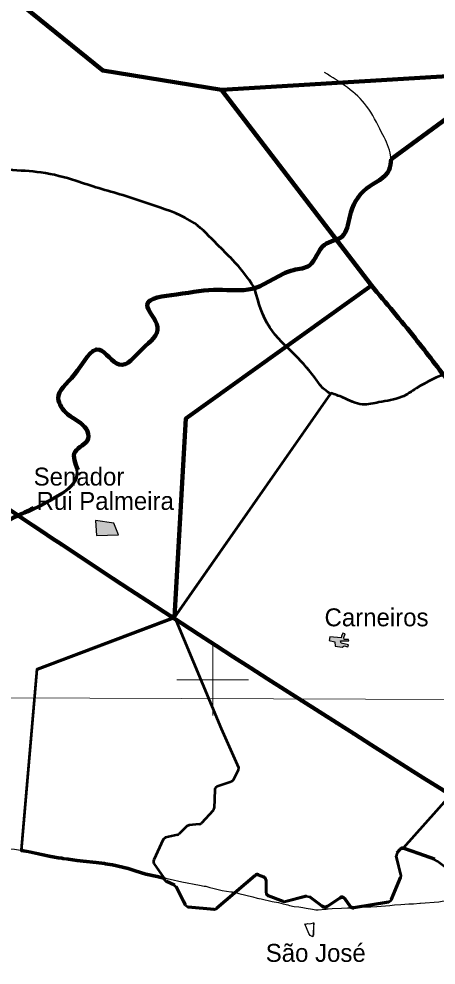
# Model space of a CAD drawing. Extents: x -1643653 to 4543381, y 1624270 to 13878484.
# Drawn here: x 669599 to 681227, y 8942036 to 8968437 of the extents above; entities that cross this region are included whole.
import ezdxf

# ---------------------------------------------------------------- set-up
doc = ezdxf.new("R2010")
doc.units = 0
doc.header["$LTSCALE"] = 200
for name, color, linetype, lineweight in [('1', 7, 'Continuous', 13), ('12', 7, 'Continuous', 25), ('2', 7, 'Continuous', 13), ('21', 7, 'Continuous', 25), ('24', 7, 'Continuous', 25), ('27', 7, 'Continuous', 13), ('28', 7, 'Continuous', 53), ('53', 7, 'Continuous', 106), ('60', 7, 'Continuous', 13), ('9', 7, 'Continuous', 90)]:
    doc.layers.add(name, color=color, linetype=linetype, lineweight=lineweight)
doc.layers.add('41', color=7, linetype='Continuous')

msp = doc.modelspace()

# ---------------------------------------------------------------- hatches: boundary and pattern name
at = {"layer": '21'}
for points in [[(671735.9, 8954446), (671760.9, 8954023.3), (672373, 8954044.2), (672243, 8954367.7)], [(678583.8, 8951169.2), (678261.7, 8951191), (678249.4, 8951088.7), (678404.6, 8951053.3), (678418.7, 8950935.7), (678608.1, 8950907.5), (678661.5, 8950941.2), (678763.6, 8950913.7), (678790.7, 8950974.2), (678582.5, 8951021.4), (678564.1, 8951086), (678791.6, 8951084.1), (678784.3, 8951122), (678663, 8951123.1), (678659.7, 8951172.4), (678690.9, 8951278.2), (678630.4, 8951293.9), (678595.5, 8951210.8)]]:
    msp.add_hatch(color=256, dxfattribs=at).paths.add_polyline_path(points)

# ---------------------------------------------------------------- linework, layer by layer
at = {"layer": '1'}
msp.add_line((565315.3, 8949866.8), (791497.7, 8949052.2), dxfattribs=at)
at = {"layer": '12'}
for points in [[(668899, 8945330), (669255.4, 8945287.2), (669478.1, 8945268.3), (669643.1, 8945246.3), (669863.8, 8945209.3), (670444.9, 8945082.7), (670594.5, 8945054.4), (670690.4, 8945040.8)], [(670690.4, 8945040.8), (670793.7, 8945026.2), (670822.8, 8945019.5)], [(670822.8, 8945019.5), (670847.1, 8945013.9), (670933.2, 8945004.3), (670978.2, 8944997.2)], [(670978.2, 8944997.2), (671219.6, 8944959.2), (671390.7, 8944942.2)], [(671390.7, 8944942.2), (671755.8, 8944906), (671982.5, 8944878.3), (672015.3, 8944872.6)], [(672015.3, 8944872.6), (672208.8, 8944838.9), (672642.8, 8944742.4), (672807.7, 8944686.1), (672835.8, 8944677.4)], [(672835.8, 8944677.4), (673135, 8944584.9), (673452.2, 8944518.2), (673636.9, 8944471), (673680.2, 8944467), (673722.5, 8944456.8), (673814.7, 8944434.5)], [(673814.7, 8944434.5), (674141.4, 8944355.7), (674634.1, 8944270.1), (674766.5, 8944235.9), (674806.9, 8944235.5)], [(674806.9, 8944235.5), (674811.8, 8944235.4), (674924.1, 8944202)], [(674924.1, 8944202), (675002.8, 8944178.6), (675266.7, 8944118.2), (675501.9, 8944084.2)], [(675501.9, 8944084.2), (675549.2, 8944077.4), (675673.7, 8944051.4), (675728.2, 8944031.1), (676117.5, 8943940.8), (676244.7, 8943899.9), (676282.8, 8943893.9), (676298, 8943891.5)], [(676298, 8943891.5), (676354.6, 8943882.5), (676657.8, 8943812.3), (676836.6, 8943782), (676967, 8943748), (677095.8, 8943720.8), (677145.9, 8943703.2), (677271.9, 8943671.8), (677401.8, 8943658.6), (677511.4, 8943642.7)], [(680796, 8943762.2), (681305.7, 8943800.9), (681399.5, 8943819.2), (681734.6, 8943857.4), (681767.5, 8943859.3)], [(677511.4, 8943642.7), (677607.8, 8943628.7), (677782.8, 8943592.4), (677875.1, 8943578.3), (677942.5, 8943578.2)], [(677942.5, 8943578.2), (678138.2, 8943595.7), (678165.3, 8943599.8), (678210.4, 8943606.5)], [(678210.4, 8943606.5), (678223.5, 8943608.4), (678326.7, 8943610.6), (678591.7, 8943628.6), (678760.3, 8943631.9)], [(678760.3, 8943631.9), (678797.8, 8943632.6), (678870.7, 8943637.5)], [(678870.7, 8943637.5), (679230.8, 8943661.7), (679406.8, 8943661.9), (679572.2, 8943670.5), (679942.5, 8943703.3)], [(679942.5, 8943703.3), (680069.1, 8943714.6), (680249.7, 8943722.5), (680468, 8943742.1), (680601.6, 8943742.7), (680771.8, 8943760.4), (680796, 8943762.2)]]:
    msp.add_lwpolyline(points, dxfattribs=at)
at = {"layer": '2'}
for p, q in [((675000, 8949000), (675000, 8951000)), ((674000, 8950000), (676000, 8950000))]:
    msp.add_line(p, q, dxfattribs=at)
at = {"layer": '21'}
for points in [[(671735.9, 8954446), (671760.9, 8954023.3), (672373, 8954044.2), (672243, 8954367.7)], [(678583.8, 8951169.2), (678261.7, 8951191), (678249.4, 8951088.7), (678404.6, 8951053.3), (678418.7, 8950935.7), (678608.1, 8950907.5), (678661.5, 8950941.2), (678763.6, 8950913.7), (678790.7, 8950974.2), (678582.5, 8951021.4), (678564.1, 8951086), (678791.6, 8951084.1), (678784.3, 8951122), (678663, 8951123.1), (678659.7, 8951172.4), (678690.9, 8951278.2), (678630.4, 8951293.9), (678595.5, 8951210.8)]]:
    msp.add_lwpolyline(points, close=True, dxfattribs=at)
for points in [[(677564.5, 8943182.9), (677599.4, 8943181.8), (677648.6, 8943194.1), (677696.2, 8943191), (677743.9, 8943194.8), (677811.3, 8943218), (677815.7, 8943218.5), (677793.3, 8942820.7)], [(677793.3, 8942820.7), (677714, 8942864.2), (677676.2, 8942918.7), (677564.5, 8943182.9)]]:
    msp.add_lwpolyline(points, dxfattribs=at)
at = {"layer": '21', "lineweight": 13}
for points in [[(677818.6, 8943060.4), (677817.1, 8942876.8), (677800.3, 8942857.8), (677789.7, 8942835.5), (677793.3, 8942820.7)], [(677811.4, 8943218.2), (677807.9, 8943209.5), (677818.9, 8943095.6), (677818.6, 8943060.4)]]:
    msp.add_lwpolyline(points, dxfattribs=at)
at = {"layer": '24'}
msp.add_spline([(665209.5, 8949437.1), (665261.8, 8949907.3), (665888.8, 8950560.5), (666750.9, 8951187.5), (667665.3, 8951814.5), (668344.5, 8952363.1), (668788.7, 8952911.7), (669180.6, 8953564.9), (669154.4, 8954270.2), (669755.3, 8954662.1), (670486.8, 8955027.9), (671218.3, 8955785.5), (671166.1, 8956360.3), (671531.8, 8956726), (671479.6, 8956987.3), (670957.1, 8957405.3), (670695.8, 8957849.4), (671139.9, 8958502.5), (671845.3, 8959207.9), (672394, 8958789.9), (673047.1, 8959234), (673465.1, 8959834.9), (673177.7, 8960461.9), (673987.6, 8960749.3), (675163.2, 8960879.9), (676103.7, 8960906.1), (677253.2, 8961428.6), (677697.4, 8961559.2), (678115.4, 8962133.9), (678611.8, 8962369.1), (678820.8, 8962919.9), (679291, 8963704.1), (679918, 8964226.8), (679944.1, 8964697.3), (679709, 8965272.3), (679291, 8966004.2), (678115.4, 8966945.2)], degree=3, dxfattribs=at)
at = {"layer": '27'}
for points in [[(676174.9, 8960921), (676168.8, 8960893.4), (676168.8, 8960893.4), (676174.9, 8960894.8)], [(678278.9, 8957978.6), (678286.7, 8957989.8), (678291, 8957999)]]:
    msp.add_lwpolyline(points, dxfattribs=at)
for points in [[(655983.7, 8975399.4), (656923, 8974848.7), (657608.5, 8974464.4), (658343, 8973736.5), (658963.6, 8973136.3), (659596.6, 8972485.1), (660330.5, 8971655.5), (660495.7, 8971591.2), (661115.6, 8970863.8), (661404.1, 8970086.9), (661693.8, 8969526.2), (662110.5, 8968901.3), (662312.2, 8968544.4), (662816.6, 8967664.9), (663042.2, 8967040.8), (663203.6, 8966302.6), (663365.3, 8965640.7), (663833.2, 8965053.8), (664099.5, 8964849.2), (664772, 8964426.8), (665496.3, 8964144), (666463.4, 8964000.2), (667623.1, 8964148), (668184.3, 8964285.6), (669317.4, 8964230), (670221.1, 8964150), (671187.7, 8963917.1), (671823.3, 8963711.1), (672497.1, 8963517.5), (673386.9, 8963221.4), (674492.1, 8962733.6), (675125.5, 8962146), (675556, 8961711.9), (676150.3, 8960959.1), (676174.9, 8960921)], [(676174.9, 8960894.8), (676589.7, 8959824.8), (677298.5, 8959058.9), (677905.7, 8958344.2), (678108.1, 8958101.8), (678278.9, 8957978.6)], [(678291, 8957999), (678628.8, 8957871.5), (679175.3, 8957678.5), (679634.1, 8957740.2), (680271.7, 8957890.1), (680680.6, 8958130.1), (682556.7, 8958821.8), (683435.7, 8958881.7), (684580.7, 8958673.6), (685598.3, 8958453.2)]]:
    msp.add_spline(points, degree=3, dxfattribs=at)
at = {"layer": '28'}
for p, q in [((675713, 8947474.9), (675575.4, 8947196.5)), ((675517.3, 8947145.9), (675125.9, 8947015.5)), ((675057.6, 8946923.6), (675042.4, 8946412.2)), ((675057.6, 8946923.6), (675042.4, 8946412.2)), ((675014.8, 8946346.2), (674685, 8946000.3)), ((675014.8, 8946346.2), (674685, 8946000.3)), ((674283.9, 8945916), (674062, 8945697.8)), ((674621.8, 8945969.8), (674344.8, 8945944.2)), ((674015.4, 8945671.9), (673688.4, 8945593)), ((673621.4, 8945538.3), (673355.6, 8944972)), ((680134, 8945176.2), (680214.2, 8945273)), ((673363.7, 8944872.9), (673675, 8944419.4)), ((673363.7, 8944872.9), (673640.2, 8944470.1)), ((680241.8, 8944556.7), (680113.8, 8945089)), ((673716.6, 8944384.7), (673935.5, 8944286.7)), ((675110.8, 8943630.1), (676179.1, 8944546.1)), ((676280.2, 8944563.4), (676422.8, 8944508.3)), ((676422.8, 8944482.2), (676280.2, 8944537.3)), ((676486.8, 8944415.1), (676486.8, 8944082.3)), ((676486.8, 8944056.2), (676486.8, 8944388.9)), ((679978.9, 8943872.2), (680237, 8944495.1)), ((676550.7, 8943989.1), (676967.6, 8943827.5)), ((677029.2, 8943824), (677616.1, 8943978.3)), ((678196.5, 8943692), (678546.5, 8943924.4)), ((678546.5, 8943898.2), (678196.5, 8943665.9)), ((678682.2, 8943900.5), (678836.2, 8943692)), ((678836.2, 8943665.9), (678682.2, 8943874.3)), ((678932.8, 8943652.8), (679902.7, 8943811.8)), ((674319.5, 8943668.1), (675037.1, 8943606.4))]:
    msp.add_line(p, q, dxfattribs=at)
for points in [[(670690.4, 8945014.6), (670594.5, 8945028.2), (670444.9, 8945056.6), (669863.8, 8945183.2), (669668.8, 8945215.8), (669670.4, 8945225.3), (670109.7, 8950279.6), (673931.9, 8951728.3), (678286.7, 8957963.6), (678291, 8957972.9)], [(678286.7, 8957989.8), (673931.9, 8951754.5), (675240.6, 8948634.2)], [(680324.2, 8945303.6), (688585, 8954592.4), (688741.1, 8957552.5)], [(680324.2, 8945303.6), (688585, 8954592.4), (688741.1, 8957552.5)], [(669670.4, 8945251.4), (670109.7, 8950305.8), (673931.9, 8951754.5)], [(673931.9, 8951754.5), (675240.6, 8948634.2), (675717.3, 8947553.5)], [(675240.6, 8948634.2), (675717.3, 8947553.5), (675713, 8947474.9), (675575.4, 8947196.5), (675517.3, 8947145.9), (675125.9, 8947015.5)], [(674621.8, 8945969.8), (674344.8, 8945944.2), (674283.9, 8945916), (674062, 8945697.8)], [(674015.4, 8945671.9), (673688.4, 8945593), (673621.4, 8945538.3), (673355.6, 8944972)], [(670690.4, 8945040.8), (670594.5, 8945054.4), (670444.9, 8945082.7), (669863.8, 8945209.3), (669668.8, 8945241.9)], [(680214.2, 8945246.8), (680134, 8945150.1), (680113.8, 8945062.9), (680241.8, 8944530.5), (680237, 8944468.9), (679978.9, 8943846), (679902.7, 8943785.6), (678932.8, 8943626.6)], [(681194.6, 8944999.3), (680745, 8945156.4), (680324.2, 8945303.6)], [(684892.7, 8942987.2), (684448.1, 8942951.1), (684389.5, 8942964.5), (683513.2, 8943477.6), (683428.9, 8943485.5), (683149.4, 8943385.1), (683078.6, 8943386.3), (681940.2, 8943839.3), (681879.7, 8943909.7), (681729.7, 8944557.4), (681692.2, 8944614.9), (681259.8, 8944938.4), (681194.6, 8944973.1), (680745, 8945130.3), (680324.2, 8945277.4)], [(670822.8, 8945019.5), (670793.7, 8945026.2), (670690.4, 8945040.8)], [(670822.8, 8944993.3), (670793.7, 8945000), (670690.4, 8945014.6)], [(670978.2, 8944997.2), (670933.2, 8945004.3), (670847.1, 8945013.9), (670822.8, 8945019.5)], [(670978.2, 8944971.1), (670933.2, 8944978.2), (670847.1, 8944987.8), (670822.8, 8944993.3)], [(671390.7, 8944942.2), (671219.6, 8944959.2), (670978.2, 8944997.2)], [(671390.7, 8944916.1), (671219.6, 8944933), (670978.2, 8944971.1)], [(672015.3, 8944872.6), (671982.5, 8944878.3), (671755.8, 8944906), (671390.7, 8944942.2)], [(672015.3, 8944846.5), (671982.5, 8944852.2), (671755.8, 8944879.8), (671390.7, 8944916.1)], [(672835.8, 8944677.4), (672807.7, 8944686.1), (672642.8, 8944742.4), (672208.8, 8944838.9), (672015.3, 8944872.6)], [(672835.8, 8944651.2), (672807.7, 8944659.9), (672642.8, 8944716.3), (672208.8, 8944812.7), (672015.3, 8944846.5)], [(673640.2, 8944470.7), (673636.9, 8944471), (673452.2, 8944518.2), (673135, 8944584.9), (672835.8, 8944677.4)], [(673640.2, 8944444.5), (673636.9, 8944444.8), (673452.2, 8944492.1), (673135, 8944558.8), (672835.8, 8944651.2)], [(676179.1, 8944519.9), (675110.8, 8943603.9), (675037.1, 8943580.2), (674319.5, 8943642), (674238.3, 8943697.5), (674125.3, 8943927.1), (673984.4, 8944213.4), (673935.5, 8944260.6), (673716.6, 8944358.5), (673675, 8944393.2), (673640, 8944444.3), (673640.2, 8944444.5)], [(673984.4, 8944239.6), (674125.3, 8943953.3), (674238.3, 8943723.6)], [(678045.7, 8943671.1), (677962, 8943735.4), (677702.4, 8943934.8), (677616.1, 8943952.2), (677029.2, 8943797.8), (676967.6, 8943801.3), (676550.7, 8943962.9)], [(677702.4, 8943960.9), (677962, 8943761.6), (678045.7, 8943697.2)]]:
    msp.add_lwpolyline(points, dxfattribs=at)
for centre, radius, start, end in [((675157.6, 8946920.6), 100, 108.43497, 178.29512), ((675157.6, 8946920.6), 100, 108.43497, 178.29723), ((674942.5, 8946415.2), 100, 316.36201, 358.29723), ((674612.7, 8946069.4), 100, 275.26498, 316.36201), ((673991.9, 8945769.1), 100, 283.57688, 314.51592), ((673991.9, 8945769.1), 100, 283.57688, 314.51592), ((680291.2, 8945209.2), 100, 70.7277, 140.34605), ((680291.2, 8945183), 100, 70.7277, 140.34605), ((673446.2, 8944929.5), 100, 154.86041, 214.46341), ((676244.1, 8944470.2), 100, 68.88566, 130.61183), ((676244.1, 8944444), 100, 68.88566, 130.61183), ((676386.8, 8944415.1), 100, 0, 68.88566), ((676386.8, 8944388.9), 100, 0, 68.88566), ((676586.8, 8944082.3), 100, 180, 248.81474), ((676586.8, 8944056.2), 100, 180, 248.81474), ((678601.8, 8943841.1), 100, 36.45572, 123.58272), ((678601.8, 8943814.9), 100, 36.45572, 123.58272), ((678124.8, 8943800.1), 129.8, 232.47373, 303.58145), ((678124.8, 8943774), 129.8, 232.47373, 303.58145), ((678916.6, 8943751.5), 100, 216.45573, 279.30864), ((678916.6, 8943725.3), 100, 216.45573, 279.30864)]:
    msp.add_arc(centre, radius, start, end, dxfattribs=at)
for points in [[(676174.9, 8960921), (676150.3, 8960959.1), (675556, 8961711.9), (675125.5, 8962146), (674492.1, 8962733.6), (673386.9, 8963221.4), (672497.1, 8963517.5), (671823.3, 8963711.1), (671187.7, 8963917.1), (670221.1, 8964150), (669317.4, 8964230), (668184.3, 8964285.6), (667623.1, 8964148), (666463.4, 8964000.2), (665496.3, 8964144), (664772, 8964426.8), (664099.5, 8964849.2), (663833.2, 8965053.8), (663365.3, 8965640.7), (663203.6, 8966302.6), (663042.2, 8967040.8), (662816.6, 8967664.9), (662312.2, 8968544.4), (662110.5, 8968901.3), (661693.8, 8969526.2), (661404.1, 8970086.9), (661115.6, 8970863.8), (660495.7, 8971591.2), (660330.5, 8971655.5), (659596.6, 8972485.1), (658963.6, 8973136.3), (658343, 8973736.5), (657608.5, 8974464.4), (656923, 8974848.7), (655983.7, 8975399.4)], [(665209.5, 8949437.1), (665261.8, 8949907.3), (665888.8, 8950560.5), (666750.9, 8951187.5), (667665.3, 8951814.5), (668344.5, 8952363.1), (668788.7, 8952911.7), (669180.6, 8953564.9), (669154.4, 8954270.2), (669755.3, 8954662.1), (670486.8, 8955027.9), (671218.3, 8955785.5), (671166.1, 8956360.3), (671531.8, 8956726), (671479.6, 8956987.3), (670957.1, 8957405.3), (670695.8, 8957849.4), (671139.9, 8958502.5), (671845.3, 8959207.9), (672394, 8958789.9), (673047.1, 8959234), (673465.1, 8959834.9), (673177.7, 8960461.9), (673987.6, 8960749.3), (675163.2, 8960879.9), (676103.7, 8960906.1), (676174.9, 8960921)], [(676174.9, 8960894.8), (676103.7, 8960879.9), (675163.2, 8960853.8), (673987.6, 8960723.2), (673177.7, 8960435.8), (673465.1, 8959808.8), (673047.1, 8959207.9), (672394, 8958763.8), (671845.3, 8959181.8), (671139.9, 8958476.4), (670695.8, 8957823.2), (670957.1, 8957379.1), (671479.6, 8956961.1), (671531.8, 8956699.9), (671166.1, 8956334.1), (671218.3, 8955759.3), (670486.8, 8955001.7), (669755.3, 8954636), (669154.4, 8954244.1), (669180.6, 8953538.7), (668788.7, 8952885.6), (668344.5, 8952337), (667665.3, 8951788.3), (666750.9, 8951161.3), (665888.8, 8950534.3), (665261.8, 8949881.2), (665209.5, 8949410.9)], [(678291, 8957972.9), (678108.1, 8958101.8), (677905.7, 8958344.2), (677298.5, 8959058.9), (676589.7, 8959824.8), (676174.9, 8960894.8)], [(685598.3, 8958453.2), (684580.7, 8958673.6), (683435.7, 8958881.7), (682556.7, 8958821.8), (680680.6, 8958130.1), (680271.7, 8957890.1), (679634.1, 8957740.2), (679175.3, 8957678.5), (678628.8, 8957871.5), (678291, 8957999)]]:
    msp.add_spline(points, degree=3, dxfattribs=at)
at = {"layer": '53'}
msp.add_line((687996.5, 8970447.8), (679978.5, 8964524.9), dxfattribs=at)
for points in [[(671243.6, 8955851), (671166.1, 8956360.3), (671531.8, 8956726), (671479.6, 8956987.3), (670957.1, 8957405.3), (670695.8, 8957849.4), (671139.9, 8958502.5), (671845.3, 8959207.9), (672394, 8958789.9), (673047.1, 8959234), (673465.1, 8959834.9), (673177.7, 8960461.9), (673987.6, 8960749.3), (675163.2, 8960879.9), (676103.7, 8960906.1), (677253.2, 8961428.6), (677697.4, 8961559.2), (678115.4, 8962133.9), (678611.8, 8962369.1), (678820.8, 8962919.9), (679291, 8963704.1), (679918, 8964226.8), (679978.5, 8964524.9)], [(665209.5, 8949437.1), (665261.8, 8949907.3), (665888.8, 8950560.5), (666750.9, 8951187.5), (667665.3, 8951814.5), (668344.5, 8952363.1), (668788.7, 8952911.7), (669180.6, 8953564.9), (669154.4, 8954270.2), (669755.3, 8954662.1), (670000.9, 8954785.2)]]:
    msp.add_spline(points, degree=3, dxfattribs=at)
at = {"layer": '60', "lineweight": 25}
msp.add_spline([(814781, 9009175.5), (814787.2, 9009173.4), (814796.9, 9009173.4), (814799.4, 9009172.4), (814805.1, 9009174.5), (814805.6, 9009176.5), (814811.7, 9009179.5), (814811.7, 9009179.5), (814801.5, 9009181), (814790.7, 9009181.5), (814784.1, 9009183.1), (814777.4, 9009185.1), (814778.4, 9009175.5)], degree=3, dxfattribs=at)
at = {"layer": '9'}
for points in [[(657923.9, 8974844.3), (666205.7, 8971636.3), (671933.6, 8966993.4), (675245, 8966459.9), (693230.3, 8967549.5), (697027.9, 8970867.6)], [(675245, 8966459.9), (679425.4, 8960995.9), (674256, 8957288.3), (673931.9, 8951754.5)]]:
    msp.add_lwpolyline(points, dxfattribs=at)
for points in [[(637260.6, 8972975.8), (641524.5, 8971056.2), (652526.1, 8965412.7), (653164.3, 8965062.8), (670790.5, 8953770.1), (686194, 8943929.9), (696283.3, 8937647.1)], [(694874, 8947402.7), (694491.4, 8947729), (693981.6, 8948105.1), (692654.2, 8949437.3), (691811.8, 8950292), (691552.9, 8951277.6), (691093.4, 8951755.3), (689976, 8951721.8), (689441.2, 8951996.3), (689158.9, 8952576.6), (688699.5, 8953029), (687605.5, 8953400.8), (685873.4, 8954400.8), (684752.3, 8955101.5), (681638, 8958243.7), (680641.1, 8959527.7), (679425.4, 8960995.9)]]:
    msp.add_spline(points, degree=3, dxfattribs=at)

# ---------------------------------------------------------------- texts
at = {"layer": '41'}
for s, p in [('Senador', (670009.9, 8955416.6)), ('Rui Palmeira', (670091.2, 8954738.2)), ('Carneiros', (678119, 8951489.4)), ('São José', (676479.4, 8942126.7))]:
    msp.add_text(s, height=500, dxfattribs=at).set_placement(p)

doc.saveas('drawing.dxf')
